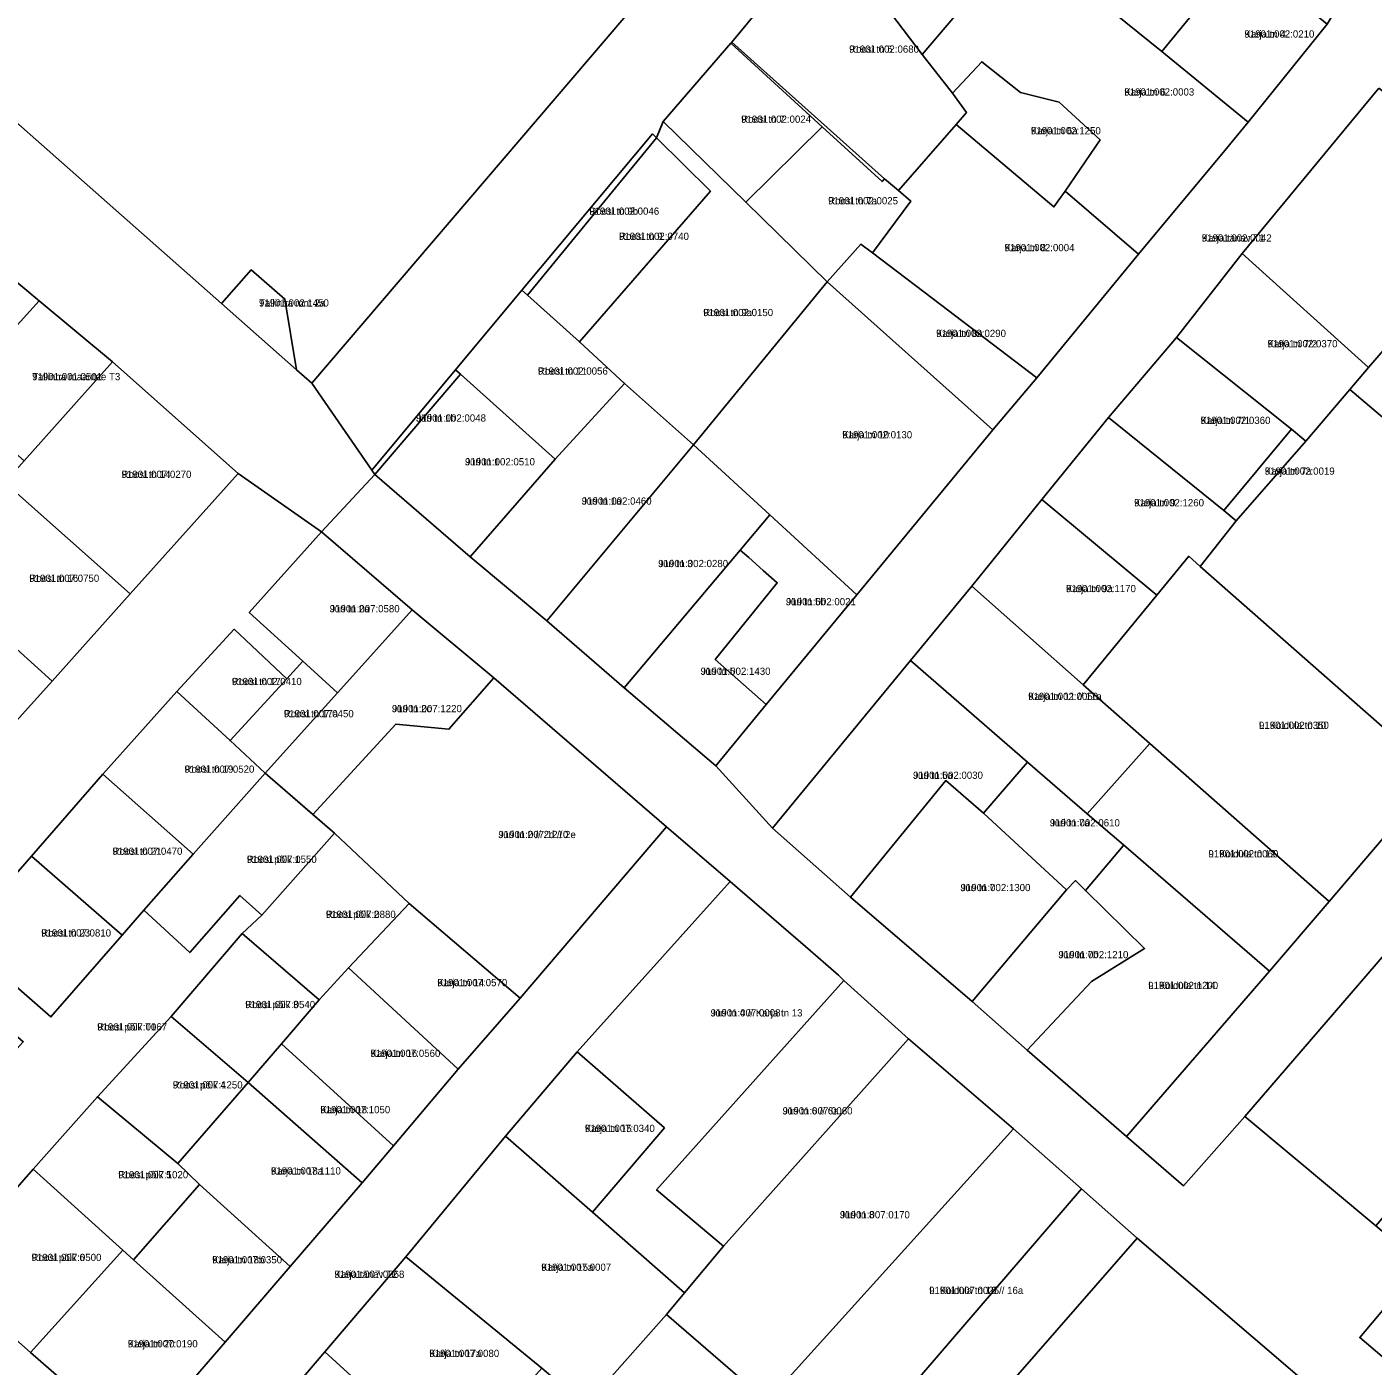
# Model space of a CAD drawing. Extents: x 675810 to 681273, y 6411190 to 6417565.
# Drawn here: x 677513.9 to 677793.2, y 6415777.9 to 6416055.9 of the extents above; entities that cross this region are included whole.
import ezdxf

# ---------------------------------------------------------------- set-up
doc = ezdxf.new("R2010")
doc.units = 0
for name, color, linetype in [('L_AADRESS', 7, 'Continuous'), ('PIIR', 7, 'Continuous'), ('TUNNUS', 7, 'Continuous')]:
    doc.layers.add(name, color=color, linetype=linetype)

msp = doc.modelspace()

# ---------------------------------------------------------------- linework, layer by layer
at = {"layer": 'PIIR'}
for points in [[(677569.88, 6415984.72), (677567.46, 6415999.42), (677560.49, 6416005.51), (677554.29, 6415998.51), (677474.23, 6416069.26), (677521.69, 6416124.52), (677593.8, 6416130.93), (677603.27, 6416122.92), (677623.31, 6416106.01), (677655.68, 6416078.76), (677573.02, 6415981.95)], [(677697.68, 6416095.11), (677713.76, 6416079.92), (677720.33, 6416074.55), (677699.71, 6416050.18), (677679.75, 6416076.45)], [(677765.98, 6416071.05), (677749.42, 6416050.8), (677731.66, 6416065.21), (677749.07, 6416085.8)], [(677679.75, 6416076.45), (677699.71, 6416050.18), (677706.01, 6416042.14), (677708.87, 6416038.12), (677706.71, 6416035.65), (677694.76, 6416021.96), (677691.87, 6416024.36), (677660.18, 6416052.71)], [(677720.33, 6416074.55), (677731.66, 6416065.21), (677749.42, 6416050.8), (677767.35, 6416036.14), (677762.46, 6416030.29), (677744.6, 6416008.77), (677729.36, 6416021.81), (677736.58, 6416032.49), (677728.08, 6416040.32), (677720.08, 6416042.3), (677712.05, 6416048.68), (677706.01, 6416042.14), (677699.71, 6416050.18)], [(677765.98, 6416071.05), (677783.68, 6416056.48), (677767.35, 6416036.14), (677749.42, 6416050.8)], [(677449.12, 6416055.4), (677516.49, 6415999.07), (677498.38, 6415979.04), (677492.58, 6415972.65), (677469.8, 6415992.51), (677449.6, 6416010.12), (677427.25, 6416030.13), (677426.13, 6416031.12)], [(677645.94, 6416036.31), (677660, 6416052.51), (677678.96, 6416035.14), (677663.08, 6416019.51)], [(677727, 6416018.55), (677706.71, 6416035.65), (677708.87, 6416038.12), (677706.01, 6416042.14), (677712.05, 6416048.68), (677720.08, 6416042.3), (677728.08, 6416040.32), (677736.58, 6416032.49), (677729.36, 6416021.81)], [(677907.45, 6416017.25), (677917.01, 6416028.68), (677932.24, 6416046.12), (677945.09, 6416034.95), (677940.87, 6416034.81), (677919.15, 6416009.82), (677899.55, 6415986.92), (677873.35, 6415956.1), (677861.87, 6415942.75), (677855.96, 6415935.83), (677833.87, 6415909.96), (677807.28, 6415878.82), (677799.09, 6415867.41), (677766.66, 6415829.74), (677753.92, 6415815.38), (677742.1, 6415825.57), (677771.72, 6415859.91), (677784.11, 6415874.38), (677806.52, 6415900.64), (677838.89, 6415937.81), (677856.15, 6415957.93), (677876.44, 6415981.36), (677897.19, 6416005.21)], [(677794.44, 6416043.2), (677805.12, 6416034.75), (677815.75, 6416025.44), (677822.03, 6416019.83), (677805.81, 6416000.94), (677792.31, 6415985.2), (677766.1, 6416008.89)], [(677645.94, 6416036.31), (677663.08, 6416019.51), (677679.95, 6416003.02), (677652.21, 6415969.15), (677637.94, 6415981.9), (677628.56, 6415990.52), (677655.76, 6416021.84), (677644.57, 6416032.91)], [(677663.08, 6416019.51), (677678.96, 6416035.14), (677691.35, 6416023.82), (677691.87, 6416024.36), (677694.76, 6416021.96), (677697.3, 6416019.74), (677689.39, 6416009.01), (677686.98, 6416010.82), (677679.95, 6416003.02)], [(677706.71, 6416035.65), (677727, 6416018.55), (677729.36, 6416021.81), (677744.6, 6416008.77), (677723.5, 6415983.06), (677703.51, 6415998.28), (677689.39, 6416009.01), (677697.3, 6416019.74), (677694.76, 6416021.96)], [(677643.76, 6416033.7), (677644.57, 6416032.91), (677617.81, 6416000.23), (677616.65, 6416001.29)], [(677655.76, 6416021.84), (677628.56, 6415990.52), (677617.81, 6416000.23), (677644.57, 6416032.91)], [(677686.98, 6416010.82), (677689.39, 6416009.01), (677703.51, 6415998.28), (677723.5, 6415983.06), (677714.36, 6415972.29), (677679.95, 6416003.02)], [(677766.1, 6416008.89), (677792.31, 6415985.2), (677788.42, 6415980.66), (677779.29, 6415969.9), (677776.28, 6415972.38), (677752.43, 6415991.47)], [(677567.46, 6415999.42), (677569.88, 6415984.72), (677554.29, 6415998.51), (677560.49, 6416005.51)], [(677616.65, 6416001.29), (677617.81, 6416000.23), (677628.56, 6415990.52), (677637.94, 6415981.9), (677623.56, 6415966.17), (677603.88, 6415983.82), (677602.86, 6415984.75)], [(677686.11, 6415938), (677668.05, 6415954.64), (677652.21, 6415969.15), (677679.95, 6416003.02), (677714.36, 6415972.29)], [(677805.81, 6416000.94), (677830.34, 6415980.44), (677834.83, 6415976.76), (677834.27, 6415976.11), (677838.64, 6415972.3), (677849.34, 6415963.52), (677852.22, 6415961.03), (677856.15, 6415957.93), (677838.89, 6415937.81), (677788.42, 6415980.66), (677792.31, 6415985.2)], [(677516.49, 6415999.07), (677531.68, 6415986.37), (677513.35, 6415965.81), (677498.38, 6415979.04)], [(677752.43, 6415991.47), (677776.28, 6415972.38), (677762.24, 6415955.51), (677738.35, 6415974.82)], [(677531.68, 6415986.37), (677557.77, 6415963.23), (677535.38, 6415938.2), (677509.36, 6415961.33), (677513.35, 6415965.81)], [(677602.86, 6415984.75), (677603.88, 6415983.82), (677586.12, 6415962.99), (677585.47, 6415963.92)], [(677605.89, 6415945.94), (677586.12, 6415962.99), (677603.88, 6415983.82), (677623.56, 6415966.17)], [(677605.89, 6415945.94), (677623.56, 6415966.17), (677637.94, 6415981.9), (677652.21, 6415969.15), (677621.79, 6415932.6)], [(677788.42, 6415980.66), (677838.89, 6415937.81), (677806.52, 6415900.64), (677757.34, 6415943.94), (677764.8, 6415953.37), (677779.29, 6415969.9)], [(677757.34, 6415943.94), (677754.99, 6415946.02), (677748.39, 6415937.99), (677735.67, 6415948.54), (677724.5, 6415957.8), (677738.35, 6415974.82), (677762.24, 6415955.51), (677764.8, 6415953.37)], [(677776.28, 6415972.38), (677779.29, 6415969.9), (677764.8, 6415953.37), (677762.24, 6415955.51)], [(677668.05, 6415954.64), (677661.9, 6415947.33), (677637.83, 6415918.75), (677621.79, 6415932.6), (677652.21, 6415969.15)], [(677535.38, 6415938.2), (677519.18, 6415920.11), (677493.43, 6415943.34), (677509.36, 6415961.33)], [(677709.96, 6415939.83), (677724.5, 6415957.8), (677735.67, 6415948.54), (677748.39, 6415937.99), (677733.08, 6415919.35)], [(677668.05, 6415954.64), (677686.11, 6415938), (677667.33, 6415915.23), (677656.75, 6415924.63), (677669.61, 6415940.53), (677666.7, 6415943.09), (677663.7, 6415945.75), (677661.9, 6415947.33)], [(677593.87, 6415934.88), (677578.48, 6415917.78), (677578.4, 6415917.7), (677571.17, 6415924.27), (677560.07, 6415934.36), (677575.06, 6415951.09)], [(677663.7, 6415945.75), (677666.7, 6415943.09), (677669.61, 6415940.53), (677656.75, 6415924.63), (677667.33, 6415915.23), (677656.88, 6415902.54), (677637.83, 6415918.75), (677661.9, 6415947.33)], [(677784.11, 6415874.38), (677746.94, 6415907.14), (677733.08, 6415919.35), (677748.39, 6415937.99), (677754.99, 6415946.02), (677757.34, 6415943.94), (677806.52, 6415900.64)], [(677493.43, 6415943.34), (677519.18, 6415920.11), (677502.98, 6415902.18), (677477.08, 6415925.45), (677477.81, 6415926.3)], [(677697.24, 6415924.42), (677709.96, 6415939.83), (677733.08, 6415919.35), (677746.94, 6415907.14), (677733.93, 6415892.58), (677721.57, 6415903.27)], [(677578.48, 6415917.78), (677593.87, 6415934.88), (677610.83, 6415920.78), (677601.51, 6415910.13), (677590.49, 6415911.17), (677573.29, 6415892.44), (677563.38, 6415901), (677578.4, 6415917.7)], [(677545.06, 6415917.97), (677556.92, 6415930.87), (677567.87, 6415920.62), (677556.08, 6415907.79)], [(677563.38, 6415901), (677556.08, 6415907.79), (677567.87, 6415920.62), (677571.17, 6415924.27), (677578.4, 6415917.7)], [(677684.79, 6415875.24), (677668.6, 6415889.62), (677697.24, 6415924.42), (677721.57, 6415903.27), (677712.42, 6415892.74), (677704.57, 6415899.47)], [(677646.67, 6415889.89), (677616.31, 6415854.28), (677593.28, 6415873.99), (677577.79, 6415888.54), (677573.29, 6415892.44), (677590.49, 6415911.17), (677601.51, 6415910.13), (677610.83, 6415920.78)], [(677563.38, 6415901), (677548.42, 6415884.23), (677529.7, 6415900.77), (677545.06, 6415917.97), (677556.08, 6415907.79)], [(677733.93, 6415892.58), (677746.94, 6415907.14), (677784.11, 6415874.38), (677771.72, 6415859.91), (677741.42, 6415886.1)], [(677741.39, 6415885.91), (677733.54, 6415876.64), (677731.47, 6415878.71), (677729.64, 6415876.77), (677712.42, 6415892.74), (677721.57, 6415903.27), (677733.93, 6415892.58), (677741.42, 6415886.1)], [(677529.7, 6415900.77), (677548.42, 6415884.23), (677538.23, 6415872.55), (677533.69, 6415867.35), (677514.87, 6415883.77)], [(677538.23, 6415872.55), (677548.42, 6415884.23), (677563.38, 6415901), (677577.79, 6415888.54), (677562.71, 6415871.54), (677558.13, 6415875.64), (677547.73, 6415863.77)], [(677710.07, 6415853.58), (677684.79, 6415875.24), (677704.57, 6415899.47), (677712.42, 6415892.74), (677729.64, 6415876.77)], [(677646.67, 6415889.89), (677659.83, 6415878.49), (677628.13, 6415843.17), (677613.21, 6415825.66), (677592.59, 6415800.61), (677575.76, 6415780.87), (677558.51, 6415760.71), (677537.84, 6415736.57), (677523.1, 6415719.23), (677508.64, 6415702.82), (677495.67, 6415713.67), (677523.83, 6415746.25), (677536.7, 6415761.6), (677555.07, 6415782.89), (677568.57, 6415798.61), (677583.48, 6415815.98), (677590, 6415823.63), (677603.42, 6415839.6), (677616.31, 6415854.28)], [(677593.28, 6415873.99), (677580.68, 6415860.62), (677574.59, 6415853.95), (677558.63, 6415867.71), (677562.71, 6415871.54), (677577.79, 6415888.54)], [(677734.84, 6415857.78), (677745.84, 6415864.61), (677733.54, 6415876.64), (677741.39, 6415885.91), (677741.42, 6415886.1), (677771.72, 6415859.91), (677742.1, 6415825.57), (677721.46, 6415843.5)], [(677514.87, 6415883.77), (677533.69, 6415867.35), (677518.93, 6415850.43), (677500.12, 6415866.85)], [(677659.83, 6415878.49), (677675.45, 6415865.04), (677682.34, 6415859.09), (677683.45, 6415857.95), (677644.59, 6415814.51), (677658.44, 6415802.86), (677650.4, 6415793.16), (677631.28, 6415809.88), (677646.2, 6415827.38), (677628.13, 6415843.17)], [(677734.84, 6415857.78), (677721.46, 6415843.5), (677710.07, 6415853.58), (677729.64, 6415876.77), (677731.47, 6415878.71), (677733.54, 6415876.64), (677745.84, 6415864.61)], [(677494.32, 6415861.63), (677500.12, 6415866.85), (677518.93, 6415850.43), (677533.69, 6415867.35), (677538.23, 6415872.55), (677547.73, 6415863.77), (677558.13, 6415875.64), (677562.71, 6415871.54), (677558.63, 6415867.71), (677543.88, 6415850.48), (677528.56, 6415833.83), (677515.27, 6415818.84), (677511.92, 6415814.99), (677497.18, 6415827.61), (677513.18, 6415845.25)], [(677603.42, 6415839.6), (677580.68, 6415860.62), (677593.28, 6415873.99), (677616.31, 6415854.28)], [(677543.88, 6415850.48), (677558.63, 6415867.71), (677574.59, 6415853.95), (677566.77, 6415844.85), (677559.82, 6415836.78)], [(677799.09, 6415867.41), (677827.43, 6415846.52), (677793.83, 6415807.03), (677766.66, 6415829.74)], [(677590, 6415823.63), (677566.77, 6415844.85), (677574.59, 6415853.95), (677580.68, 6415860.62), (677603.42, 6415839.6)], [(677658.44, 6415802.86), (677644.59, 6415814.51), (677683.45, 6415857.95), (677696.86, 6415845.88)], [(677543.88, 6415850.48), (677559.82, 6415836.78), (677545.25, 6415820.02), (677528.56, 6415833.83)], [(677583.48, 6415815.98), (677559.82, 6415836.78), (677566.77, 6415844.85), (677590, 6415823.63)], [(677658.44, 6415802.86), (677696.86, 6415845.88), (677718.61, 6415827.15), (677669.55, 6415772.79), (677667.55, 6415770.56), (677646.64, 6415788.62), (677650.4, 6415793.16)], [(677827.43, 6415846.52), (677892.68, 6415798.34), (677892.37, 6415795.81), (677850.92, 6415745.75), (677846.94, 6415742.89), (677843.93, 6415741.95), (677839.54, 6415742.61), (677837.71, 6415743.69), (677790.48, 6415783.86), (677803.31, 6415799.07), (677793.83, 6415807.03)], [(677613.21, 6415825.66), (677628.13, 6415843.17), (677646.2, 6415827.38), (677631.28, 6415809.88)], [(677568.57, 6415798.61), (677549.73, 6415815.62), (677545.25, 6415820.02), (677559.82, 6415836.78), (677583.48, 6415815.98)], [(677536.07, 6415800.01), (677533.83, 6415802.03), (677515.27, 6415818.84), (677528.56, 6415833.83), (677545.25, 6415820.02), (677549.73, 6415815.62)], [(677444.1, 6415758.98), (677420.94, 6415779.32), (677432.33, 6415792.43), (677449.54, 6415811.25), (677463.15, 6415826.36), (677481.9, 6415810.15), (677495.98, 6415797.3), (677514.66, 6415780.78), (677536.7, 6415761.6), (677523.83, 6415746.25), (677495.67, 6415713.67), (677477.14, 6415729.95)], [(677613.21, 6415825.66), (677631.28, 6415809.88), (677650.4, 6415793.16), (677646.64, 6415788.62), (677629.89, 6415769.77), (677620.79, 6415777.53), (677592.59, 6415800.61)], [(677718.61, 6415827.15), (677732.71, 6415814.72), (677699.58, 6415776.22), (677684.86, 6415759.35), (677669.55, 6415772.79)], [(677495.98, 6415797.3), (677511.92, 6415814.99), (677515.27, 6415818.84), (677533.83, 6415802.03), (677514.66, 6415780.78)], [(677549.73, 6415815.62), (677568.57, 6415798.61), (677555.07, 6415782.89), (677536.07, 6415800.01)], [(677732.71, 6415814.72), (677744.3, 6415804.51), (677714.73, 6415770.67), (677693.73, 6415746.66), (677673.39, 6415722.95), (677658.8, 6415705.94), (677643.5, 6415688.11), (677633.48, 6415676.35), (677631.91, 6415674.7), (677615.44, 6415655.94), (677592.98, 6415629.43), (677582.81, 6415640.69), (677615.26, 6415678.66), (677633.81, 6415700.36), (677645.17, 6415713.67), (677667.03, 6415738.91), (677684.86, 6415759.35), (677699.58, 6415776.22)], [(677744.3, 6415804.51), (677780.41, 6415773.57), (677751.34, 6415739.78), (677714.73, 6415770.67)], [(677514.66, 6415780.78), (677533.83, 6415802.03), (677536.07, 6415800.01), (677555.07, 6415782.89), (677536.7, 6415761.6)], [(677586.72, 6415770.83), (677575.76, 6415780.87), (677592.59, 6415800.61), (677620.79, 6415777.53), (677613.42, 6415769.26), (677609.45, 6415769.75), (677604.33, 6415770.42), (677598.43, 6415771.15), (677586.9, 6415759.06), (677580.87, 6415764.37)], [(677646.64, 6415788.62), (677667.55, 6415770.56), (677669.55, 6415772.79), (677684.86, 6415759.35), (677667.03, 6415738.91), (677629.89, 6415769.77)], [(677575.76, 6415780.87), (677586.72, 6415770.83), (677580.87, 6415764.37), (677586.9, 6415759.06), (677598.43, 6415771.15), (677604.32, 6415770.43), (677588.2, 6415754.01), (677569.31, 6415750.71), (677558.51, 6415760.71)]]:
    msp.add_lwpolyline(points, close=True, dxfattribs=at)
for points in [[(677794.44, 6416043.2), (677766.1, 6416008.89), (677752.43, 6415991.47), (677738.35, 6415974.82), (677724.5, 6415957.8), (677709.96, 6415939.83), (677697.24, 6415924.42), (677668.6, 6415889.62), (677656.88, 6415902.54), (677667.33, 6415915.23), (677686.11, 6415938), (677714.36, 6415972.29), (677723.5, 6415983.06), (677744.6, 6416008.77), (677762.46, 6416030.29), (677767.35, 6416036.14), (677783.68, 6416056.48), (677788.71, 6416064.93), (677806.76, 6416087.14)], [(677474.23, 6416069.26), (677554.29, 6415998.51), (677569.88, 6415984.72), (677573.02, 6415981.95), (677585.47, 6415963.92), (677586.12, 6415962.99), (677575.06, 6415951.09), (677557.77, 6415963.23), (677531.68, 6415986.37), (677516.49, 6415999.07), (677449.12, 6416055.4), (677419.76, 6416081.08)], [(677679.75, 6416076.45), (677660.18, 6416052.71), (677660, 6416052.51), (677645.94, 6416036.31), (677644.57, 6416032.91), (677643.76, 6416033.7), (677616.65, 6416001.29), (677602.86, 6415984.75), (677585.47, 6415963.92), (677573.02, 6415981.95), (677655.68, 6416078.76)], [(677502.98, 6415902.18), (677519.18, 6415920.11), (677535.38, 6415938.2), (677557.77, 6415963.23), (677575.06, 6415951.09), (677560.07, 6415934.36), (677571.17, 6415924.27), (677567.87, 6415920.62), (677556.92, 6415930.87), (677545.06, 6415917.97), (677529.7, 6415900.77), (677514.87, 6415883.77), (677500.12, 6415866.85)], [(677780.41, 6415773.57), (677744.3, 6415804.51), (677732.71, 6415814.72), (677718.61, 6415827.15), (677696.86, 6415845.88), (677683.45, 6415857.95), (677682.34, 6415859.09), (677675.45, 6415865.04), (677659.83, 6415878.49), (677646.67, 6415889.89), (677610.83, 6415920.78), (677593.87, 6415934.88), (677575.06, 6415951.09), (677586.12, 6415962.99), (677605.89, 6415945.94), (677621.79, 6415932.6), (677637.83, 6415918.75), (677656.88, 6415902.54), (677668.6, 6415889.62), (677684.79, 6415875.24), (677710.07, 6415853.58), (677721.46, 6415843.5), (677742.1, 6415825.57), (677753.92, 6415815.38), (677766.66, 6415829.74), (677793.83, 6415807.03)], [(677803.31, 6415799.07), (677790.48, 6415783.86), (677837.71, 6415743.69)]]:
    msp.add_lwpolyline(points, dxfattribs=at)

# ---------------------------------------------------------------- texts
at = {"layer": 'L_AADRESS'}
for s, p in [('Karja tn 4', (677766.55, 6416053.69)), ('Roosi tn 5', (677684.52, 6416050.55)), ('Karja tn 6', (677741.63, 6416041.66)), ('Roosi tn 7', (677662.13, 6416036.01)), ('Karja tn 6a', (677722.24, 6416033.62)), ('Roosi tn 7a', (677680.17, 6416019.08)), ('Roosi tn 9b', (677630.61, 6416016.92)), ('Roosi tn 9', (677636.79, 6416011.7)), ('Karja tänav T1', (677757.69, 6416011.36)), ('Karja tn 8', (677716.78, 6416009.35)), ('Tallinna mnt 2a', (677562.09, 6415997.87)), ('Roosi tn 9a', (677654.26, 6415995.88)), ('Karja tn 8a', (677702.57, 6415991.55)), ('Karja tn 7/2', (677771.35, 6415989.4)), ('Tallinna maantee T3', (677515.03, 6415982.57)), ('Roosi tn 11', (677619.96, 6415983.73)), ('Jüri tn 1b', (677594.68, 6415973.98)), ('Karja tn 7/1', (677757.44, 6415973.49)), ('Karja tn 10', (677683.11, 6415970.51)), ('Jüri tn 1', (677604.84, 6415964.9)), ('Karja tn 7a', (677770.77, 6415962.96)), ('Roosi tn 14', (677533.57, 6415962.29)), ('Jüri tn 1a', (677629.05, 6415956.75)), ('Karja tn 9', (677743.66, 6415956.4)), ('Jüri tn 3', (677644.92, 6415943.78)), ('Roosi tn 16', (677514.44, 6415940.72)), ('Karja tn 9a', (677729.53, 6415938.58)), ('Jüri tn 5b', (677671.43, 6415935.86)), ('Jüri tn 2a', (677576.77, 6415934.4)), ('Jüri tn 5', (677653.72, 6415921.42)), ('Roosi tn 17', (677556.46, 6415919.29)), ('Karja tn 11 // 11a', (677721.67, 6415916.2)), ('Roosi tn 17a', (677567.24, 6415912.61)), ('Jüri tn 2c', (677589.68, 6415913.66)), ('L. Koidula tn 10', (677769.56, 6415910.2)), ('Roosi tn 19', (677546.63, 6415901.1)), ('Jüri tn 5a', (677697.79, 6415899.83)), ('Jüri tn 7a', (677726.19, 6415889.96)), ('Jüri tn 2 // 2d // 2e', (677611.76, 6415887.53)), ('Roosi tn 21', (677531.7, 6415884.06)), ('Roosi põik 1', (677559.57, 6415882.38)), ('L. Koidula tn 12', (677759.07, 6415883.53)), ('Jüri tn 7', (677707.64, 6415876.52)), ('Roosi põik 2', (677575.96, 6415870.96)), ('Roosi tn 23', (677516.9, 6415867.1)), ('Jüri tn 7b', (677727.96, 6415862.6)), ('Karja tn 14', (677599.09, 6415856.79)), ('L. Koidula tn 14', (677746.59, 6415856.2)), ('Roosi põik 3', (677559.24, 6415852.24)), ('Jüri tn 4 // Karja tn 13', (677655.79, 6415850.51)), ('Roosi põik T1', (677528.52, 6415847.6)), ('Karja tn 16', (677585.22, 6415842.12)), ('Roosi põik 4', (677544.19, 6415835.56)), ('Karja tn 18', (677574.82, 6415830.42)), ('Jüri tn 6 // 6a', (677670.73, 6415830.17)), ('Karja tn 15', (677629.71, 6415826.53)), ('Karja tn 18a', (677564.57, 6415817.7)), ('Roosi põik 5', (677532.9, 6415816.92)), ('Jüri tn 8', (677682.62, 6415808.61)), ('Roosi põik 6', (677514.9, 6415799.74)), ('Karja tn 18b', (677552.38, 6415799.26)), ('Karja tänav T2', (677577.75, 6415796.25)), ('Karja tn 15a', (677620.66, 6415797.71)), ('L. Koidula tn 16 // 16a', (677701.13, 6415792.9)), ('Karja tn 20', (677534.87, 6415781.82)), ('Karja tn 17a', (677597.43, 6415779.83))]:
    msp.add_text(s, height=1.5, dxfattribs=at).set_placement(p)
at = {"layer": 'TUNNUS'}
for s, p in [('91901:002:0210', (677766.55, 6416053.69)), ('91901:002:0680', (677684.52, 6416050.55)), ('91901:002:0003', (677741.63, 6416041.66)), ('91901:002:0024', (677662.13, 6416036.01)), ('91901:002:1250', (677722.24, 6416033.62)), ('91901:002:0025', (677680.17, 6416019.08)), ('91901:002:0046', (677630.61, 6416016.92)), ('91901:002:0740', (677636.79, 6416011.7)), ('91901:002:0042', (677757.69, 6416011.36)), ('91901:002:0004', (677716.78, 6416009.35)), ('91901:002:1450', (677562.09, 6415997.87)), ('91901:002:0150', (677654.26, 6415995.88)), ('91901:002:0290', (677702.57, 6415991.55)), ('91901:002:0370', (677771.35, 6415989.4)), ('91901:001:0501', (677515.03, 6415982.57)), ('91901:002:0056', (677619.96, 6415983.73)), ('91901:002:0048', (677594.68, 6415973.98)), ('91901:002:0360', (677757.44, 6415973.49)), ('91901:002:0130', (677683.11, 6415970.51)), ('91901:002:0510', (677604.84, 6415964.9)), ('91901:002:0019', (677770.77, 6415962.96)), ('91901:007:0270', (677533.57, 6415962.29)), ('91901:002:0460', (677629.05, 6415956.75)), ('91901:002:1260', (677743.66, 6415956.4)), ('91901:002:0280', (677644.92, 6415943.78)), ('91901:007:0750', (677514.44, 6415940.72)), ('91901:002:1170', (677729.53, 6415938.58)), ('91901:002:0021', (677671.43, 6415935.86)), ('91901:007:0580', (677576.77, 6415934.4)), ('91901:002:1430', (677653.72, 6415921.42)), ('91901:002:0410', (677556.46, 6415919.29)), ('91901:002:0050', (677721.67, 6415916.2)), ('91901:007:0450', (677567.24, 6415912.61)), ('91901:007:1220', (677589.68, 6415913.66)), ('91901:002:0350', (677769.56, 6415910.2)), ('91901:007:0520', (677546.63, 6415901.1)), ('91901:002:0030', (677697.79, 6415899.83)), ('91901:002:0610', (677726.19, 6415889.96)), ('91901:007:1210', (677611.76, 6415887.53)), ('91901:007:0470', (677531.7, 6415884.06)), ('91901:007:0550', (677559.57, 6415882.38)), ('91901:002:0060', (677759.07, 6415883.53)), ('91901:002:1300', (677707.64, 6415876.52)), ('91901:007:0880', (677575.96, 6415870.96)), ('91901:007:0810', (677516.9, 6415867.1)), ('91901:002:1210', (677727.96, 6415862.6)), ('91901:007:0570', (677599.09, 6415856.79)), ('91901:002:1200', (677746.59, 6415856.2)), ('91901:007:0540', (677559.24, 6415852.24)), ('91901:007:0008', (677655.79, 6415850.51)), ('91901:007:0067', (677528.52, 6415847.6)), ('91901:007:0560', (677585.22, 6415842.12)), ('91901:007:1250', (677544.19, 6415835.56)), ('91901:007:1050', (677574.82, 6415830.42)), ('91901:007:0060', (677670.73, 6415830.17)), ('91901:007:0340', (677629.71, 6415826.53)), ('91901:007:1110', (677564.57, 6415817.7)), ('91901:007:1020', (677532.9, 6415816.92)), ('91901:007:0170', (677682.62, 6415808.61)), ('91901:007:0500', (677514.9, 6415799.74)), ('91901:007:0350', (677552.38, 6415799.26)), ('91901:007:0068', (677577.75, 6415796.25)), ('91901:007:0007', (677620.66, 6415797.71)), ('91901:007:0025', (677701.13, 6415792.9)), ('91901:007:0190', (677534.87, 6415781.82)), ('91901:007:0080', (677597.43, 6415779.83))]:
    msp.add_text(s, height=1.5, dxfattribs=at).set_placement(p)

doc.saveas('drawing.dxf')
